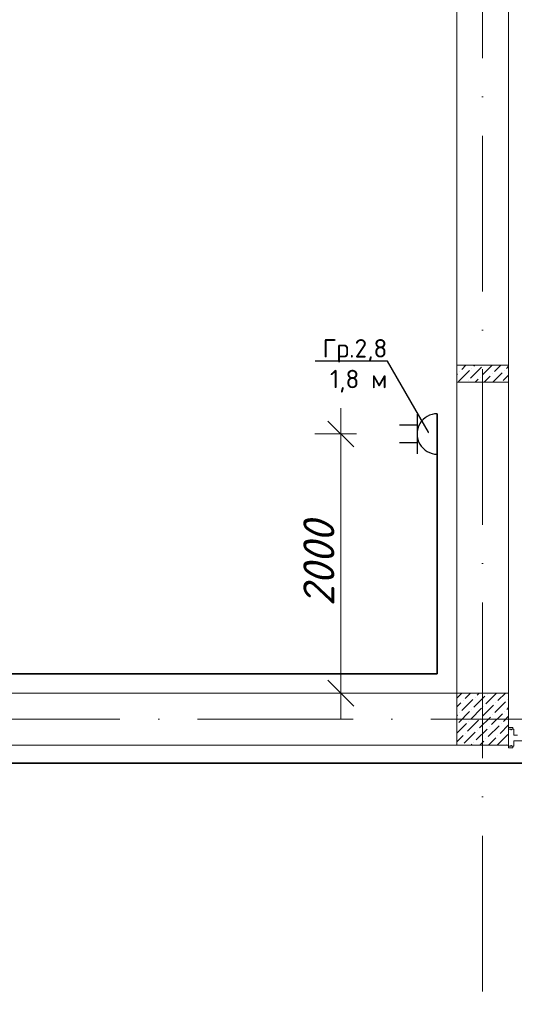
# Model space of a CAD drawing. Header units: millimetres. Extents: x 1114507 to 93926427, y 174473 to 817039.
# Tile 272 of 483: x 1742304 to 1746123, y 773925 to 781521. Entities that reach past the tile are written whole.
import ezdxf
from ezdxf import colors
from ezdxf.entities.mleader import LeaderData, LeaderLine
from ezdxf.math import Vec2, Vec3

# ---------------------------------------------------------------- set-up
doc = ezdxf.new("R2010")
doc.units = ezdxf.units.MM
doc.linetypes.add('ACAD_ISO10W100', pattern=[18, 12, -3, 0, -3])
doc.layers.add('Doors', color=86, linetype='Continuous', lineweight=13)
doc.layers.add('размеры', color=12, linetype='Continuous', lineweight=15)
doc.layers.add('ЭО', color=20, linetype='Continuous')
doc.styles.get("Standard").update_dxf_attribs({"font": 'isocpeui.ttf'})
doc.styles.add('X_ISO', font='isocpeui.ttf')
doc.dimstyles.new('Санжар', dxfattribs={"dimtxt": 240, "dimasz": 200, "dimexe": 200, "dimexo": 200, "dimgap": 50, "dimtad": 1, "dimdec": 0, "dimtxsty": 'Standard', "dimblk": 'OBLIQUE', "dimcen": 2.5, "dimdle": 200, "dimclrd": 152, "dimclre": 152, "dimclrt": 152, "dimadec": 0, "dimazin": 0, "dimtfac": 1, "dimtdec": 0, "dimtmove": 0, "dimatfit": 3, "dimldrblk": 'OBLIQUE', "dimfxl": 0, "dimlwd": 0, "dimlwe": 0, "dimarcsym": 0})

# ---------------------------------------------------------------- blocks, each defined once
blk = doc.blocks.new('blokqav2mak')
at = {"color": 1, "linetype": 'ACAD_ISO10W100', "lineweight": 0, "ltscale": 100}
for p, q in [((1568282, 782425.1), (1568282, 773125.1)), ((1572682, 776125.1), (1545682, 776125.1))]:
    blk.add_line(p, q, dxfattribs=at)
at = {"lineweight": 0, "ltscale": 100}
for p, q in [((1568082, 776325.1), (1568082, 782225.1)), ((1568482, 776325.1), (1568482, 782225.1)), ((1568082, 776325.1), (1560732, 776325.1)), ((1568482, 775925.1), (1560732, 775925.1))]:
    blk.add_line(p, q, dxfattribs=at)
at = {"linetype": 'Continuous', "lineweight": 0, "ltscale": 100}
for p, q in [((1568082, 778851.4, 0), (1568085.8, 778855.1, 0)), ((1568121, 778823, 0), (1568153.1, 778855.1, 0)), ((1568213.6, 778848.2, 0), (1568220.5, 778855.1, 0)), ((1568281, 778780.9, 0), (1568355.2, 778855.1, 0)), ((1568373.6, 778806.1, 0), (1568422.5, 778855.1, 0)), ((1568466.2, 778831.4, 0), (1568482, 778847.2, 0)), ((1568082, 778784, 0), (1568087.3, 778789.3, 0)), ((1568095.7, 778730.4, 0), (1568179.9, 778814.5, 0)), ((1568104.2, 778806.1, 0), (1568104.2, 778806.1, 0)), ((1568188.4, 778755.6, 0), (1568272.5, 778839.8, 0)), ((1568196.8, 778831.4, 0), (1568196.8, 778831.4, 0)), ((1568292.5, 778725.1, 0), (1568339.9, 778772.4, 0)), ((1568356.7, 778789.3, 0), (1568356.7, 778789.3, 0)), ((1568359.9, 778725.1, 0), (1568432.5, 778797.7, 0)), ((1568440.9, 778738.8, 0), (1568482, 778779.9, 0)), ((1568449.3, 778814.5, 0), (1568449.3, 778814.5, 0)), ((1568171.5, 778738.8, 0), (1568171.5, 778738.8, 0)), ((1568225.2, 778725.1, 0), (1568247.3, 778747.2, 0)), ((1568264.1, 778764, 0), (1568264.1, 778764, 0)), ((1568082, 776286.4), (1568120.7, 776325.1)), ((1568122.5, 776192.2), (1568206.7, 776276.3)), ((1568130.9, 776267.9), (1568130.9, 776267.9)), ((1568147.7, 776284.8), (1568188.1, 776325.1)), ((1568215.1, 776217.4), (1568299.3, 776301.6)), ((1568223.5, 776293.2), (1568223.5, 776293.2)), ((1568240.3, 776310), (1568255.4, 776325.1)), ((1568307.7, 776242.7), (1568390.1, 776325.1)), ((1568316.1, 776318.4), (1568316.1, 776318.4)), ((1568400.3, 776267.9), (1568457.5, 776325.1)), ((1568476.1, 776276.3), (1568476.1, 776276.3)), ((1568082, 776219.1), (1568114.1, 776251.1)), ((1568189.8, 776124.8), (1568274, 776209)), ((1568198.3, 776200.6), (1568198.3, 776200.6)), ((1568282.4, 776150.1), (1568366.6, 776234.2)), ((1568290.9, 776225.8), (1568290.9, 776225.8)), ((1568375.1, 776175.3), (1568459.2, 776259.5)), ((1568383.5, 776251.1), (1568383.5, 776251.1)), ((1568467.7, 776200.6), (1568482, 776214.9)), ((1568082, 776151.7), (1568088.8, 776158.5)), ((1568097.2, 776099.5), (1568181.4, 776183.7)), ((1568105.6, 776175.3), (1568105.6, 776175.3)), ((1568164.6, 776032.2), (1568248.8, 776116.4)), ((1568257.2, 776057.4), (1568341.4, 776141.6)), ((1568265.6, 776133.2), (1568265.6, 776133.2)), ((1568349.8, 776082.7), (1568434, 776166.9)), ((1568358.2, 776158.5), (1568358.2, 776158.5)), ((1568442.4, 776108), (1568482, 776147.6)), ((1568450.8, 776183.7), (1568450.8, 776183.7)), ((1568082, 776017), (1568156.2, 776091.1)), ((1568173, 776108), (1568173, 776108)), ((1568231.9, 775964.8), (1568316.1, 776049)), ((1568240.3, 776040.6), (1568240.3, 776040.6)), ((1568324.5, 775990.1), (1568408.7, 776074.3)), ((1568333, 776065.9), (1568333, 776065.9)), ((1568417.1, 776015.4), (1568482, 776080.2)), ((1568425.6, 776091.1), (1568425.6, 776091.1)), ((1568082, 775949.6), (1568130.9, 775998.5)), ((1568139.3, 775939.6), (1568223.5, 776023.8)), ((1568147.7, 776015.4), (1568147.7, 776015.4)), ((1568307.7, 775973.3), (1568307.7, 775973.3)), ((1568326.9, 775925.1), (1568383.5, 775981.7)), ((1568394.3, 775925.1), (1568476.1, 776006.9)), ((1568400.3, 775998.5), (1568400.3, 775998.5)), ((1568192.2, 775925.1), (1568198.3, 775931.2)), ((1568215.1, 775948), (1568215.1, 775948)), ((1568259.5, 775925.1), (1568290.9, 775956.4)), ((1568467.7, 775931.2), (1568467.7, 775931.2))]:
    blk.add_line(p, q, dxfattribs=at)
at = {"layer": 'Doors', "lineweight": 0}
for p, q in [((1568482, 776060.4), (1568515, 776060.4)), ((1568482, 776047.8), (1568482, 776060.4)), ((1568482, 775916.6), (1568482, 776047.8)), ((1568482, 776047.8), (1568500.2, 776047.8)), ((1568482, 776047.8), (1568500.2, 776047.8)), ((1568482, 776047.8), (1568482, 776047.8)), ((1568500.2, 776047.8), (1568500.2, 776042)), ((1568500.2, 776042), (1568505.3, 776042)), ((1568505.3, 776047.8), (1568524, 776047.8)), ((1568505.3, 776047.8), (1568505.3, 776042)), ((1568515, 776047.8), (1568515, 776060.4)), ((1568524, 776000.6), (1568524, 776047.8)), ((1568524, 776000.6), (1568550.4, 776000.6)), ((1568524, 775958.6), (1569463.6, 775958.6)), ((1568524, 775916.6), (1568524, 775958.6)), ((1568482, 775916.6), (1568500.2, 775916.6)), ((1568482, 775916.6), (1568482, 775916.6)), ((1568482, 775916.6), (1568482, 775904)), ((1568482, 775904), (1568515, 775904)), ((1568500.2, 775922.4), (1568505.3, 775922.4)), ((1568500.2, 775916.6), (1568500.2, 775922.4)), ((1568505.3, 775916.6), (1568505.3, 775922.4)), ((1568505.3, 775916.6), (1568524, 775916.6)), ((1568515, 775916.6), (1568515, 775904))]:
    blk.add_line(p, q, dxfattribs=at)
at = {"layer": 'размеры', "lineweight": 0, "ltscale": 5}
for p, q in [((1568082, 778725.1), (1568082, 778855.1)), ((1568082, 778855.1), (1568482, 778855.1)), ((1568482, 778855.1), (1568082, 778855.1)), ((1568082, 778855.1), (1568082, 778725.1)), ((1568482, 778855.1), (1568482, 778725.1)), ((1568482, 778725.1), (1568482, 778855.1)), ((1568482, 778725.1), (1568082, 778725.1)), ((1568082, 778725.1), (1568482, 778725.1)), ((1568482, 776325.1), (1568082, 776325.1)), ((1568082, 776325.1), (1568082, 775925.1)), ((1568482, 775925.1), (1568482, 776325.1)), ((1568082, 775925.1), (1568482, 775925.1))]:
    blk.add_line(p, q, dxfattribs=at)
blk = doc.blocks.new('ауцп')
at = {"color": 152, "lineweight": 30, "ltscale": 60, "true_color": 0x006edd}
blk.add_line((3357036.7, 1654646.7), (3357036.7, 1654921), dxfattribs=at)
at = {"layer": 'ЭО', "color": 152, "lineweight": 30, "ltscale": 10, "true_color": 0x006edd}
for p, q in [((3356896.4, 1654643.7), (3356896.4, 1654923.7)), ((3357036.7, 1654844.3), (3357158.3, 1654844.3)), ((3357036.7, 1654722.9), (3357158.3, 1654722.9))]:
    blk.add_line(p, q, dxfattribs=at)
blk.add_arc((3356896.7, 1654783.7), 140, 269.89639, 90.10361, dxfattribs=at)
blk = doc.blocks.new('_Oblique')
at = {"color": 0, "linetype": 'ByBlock', "lineweight": -2}
blk.add_line((-0.5, -0.5), (0.5, 0.5), dxfattribs=at)
blk = doc.blocks.new('*D1845')
at = {"color": 152, "linetype": 'Continuous', "lineweight": 0, "ltscale": 100, "transparency": 16777216}
for p, q in [((1744783.6, 776125.1), (1744783.6, 778525.1)), ((1744903.6, 778325.1), (1744583.6, 778325.1)), ((1744903.6, 776325.1), (1744583.6, 776325.1))]:
    blk.add_line(p, q, dxfattribs=at)
at = {"layer": 'Defpoints', "color": 0, "lineweight": 35, "ltscale": 100, "transparency": 16777216}
for p in [(1744783.6, 778325.1), (1745678.2, 778325.1), (1745678.2, 776325.1)]:
    blk.add_point(p, dxfattribs=at)
at = {"color": 152, "lineweight": 0, "ltscale": 100, "transparency": 16777216, "xscale": 200, "yscale": 200, "zscale": 200}
for p, rotation in [((1744783.6, 778325.1), 90), ((1744783.6, 776325.1), 270)]:
    blk.add_blockref('_Oblique', p, dxfattribs=dict(at, rotation=rotation))
at = {"color": 152, "lineweight": 35, "ltscale": 100, "transparency": 16777216, "insert": (1744613.6, 777325.1), "char_height": 240, "attachment_point": 5, "rotation": 90, "bg_fill": 3, "box_fill_scale": 1.1, "bg_fill_color": 256, "bg_fill_true_color": 13158600, "bg_fill_transparency": 0}
blk.add_mtext('2000', dxfattribs=at)
blk = doc.blocks.new('_Dot')
at = {"color": 0, "linetype": 'ByBlock', "lineweight": -2}
blk.add_line((-0.5, 0), (-1, 0), dxfattribs=at)
at = {"color": 0, "linetype": 'ByBlock', "const_width": 0.5}
blk.add_lwpolyline([(-0.25, 0, 1), (0.25, 0, 1)], format="xyb", close=True, dxfattribs=at)

msp = doc.modelspace()

# ---------------------------------------------------------------- linework, layer by layer
at = {"color": 0, "lineweight": 35, "ltscale": 100}
for p, q in [((1745528.2, 776475.1), (1745528.2, 778481.1)), ((1736628.2, 776475.1), (1745528.2, 776475.1)), ((1724228.2, 775786.1), (1746949.7, 775786.1))]:
    msp.add_line(p, q, dxfattribs=at)

# ---------------------------------------------------------------- block references
at = {"color": 0}
msp.add_blockref('blokqav2mak', (177596.2, 0), dxfattribs=at)
at = {"lineweight": 30, "xscale": 1.114080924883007, "yscale": 1.114080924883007, "zscale": 1.114080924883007, "rotation": 180}
msp.add_blockref('ауцп', (5485382.5, 2621888.1), dxfattribs=at)

# ---------------------------------------------------------------- next in the draw order: dimensions: what is measured, and where the dimension line sits
at = {"color": 0, "lineweight": 35, "ltscale": 100}
dim = msp.add_linear_dim(base=(1744783.6, 778325.1), p1=(1745678.2, 776325.1), p2=(1745678.2, 778325.1), angle=90, dimstyle='Санжар', override={"dimfxl": 120, "dimfxlon": 1, "dimtfill": 1, "dimarcsym": 1}, dxfattribs=at)
dim.commit()
dim.dimension.update_dxf_attribs({"geometry": '*D1845', "text_midpoint": (1744613.6, 777325.1)})

# ---------------------------------------------------------------- next in the draw order: leaders
at = {"lineweight": 0}
ml = msp.add_multileader_mtext('Standard', dxfattribs=at)
ml.set_content('{\\fISOCPEUR|b0|i0|c204|p34;Гр.2,8\\P1,8 м}', color=256, style='X_ISO')
ml.set_leader_properties()
ml.set_arrow_properties(name='DOT')
ml.build(insert=Vec2(0, 0))
ml.multileader.update_dxf_attribs({"text_left_attachment_type": 6, "text_right_attachment_type": 6, "dogleg_length": 0.36, "arrow_head_size": 5.68})
ctx = ml.context
ctx.base_point, ctx.char_height, ctx.arrow_head_size, ctx.landing_gap_size, ctx.plane_origin = Vec3(1744680.2, 778886.6), 142.116, 5.68, 0.568, Vec3(1746749.4, 779030.4)
ctx.left_attachment, ctx.right_attachment, ctx.text_align_type = 6, 6, 2
notes = []
notes.append((ctx, [(0, (1, 1, 0), (1745143.5, 778886.6), (-1, 0), 0.36, [(0, [(1745462, 778334)], 0, [])])]))
ctx.mtext.insert, ctx.mtext.rotation, ctx.mtext.width, ctx.mtext.alignment, ctx.mtext.flow_direction = Vec3(1745142.6, 779057.1), 6.283185, 1220.836, 3, 5
for ctx, leaders in notes:
    for number, flags, end, landing, length, lines in leaders:
        leader = LeaderData()
        leader.index, (leader.has_last_leader_line, leader.has_dogleg_vector, leader.attachment_direction) = number, flags
        leader.last_leader_point, leader.dogleg_vector, leader.dogleg_length = Vec3(end), Vec3(landing), length
        for number, points, colour, breaks in lines:
            line = LeaderLine()
            line.index, line.vertices, line.color, line.breaks = number, Vec3.list(points), colors.encode_raw_color(colour), breaks
            leader.lines.append(line)
        ctx.leaders.append(leader)

doc.saveas('drawing.dxf')
